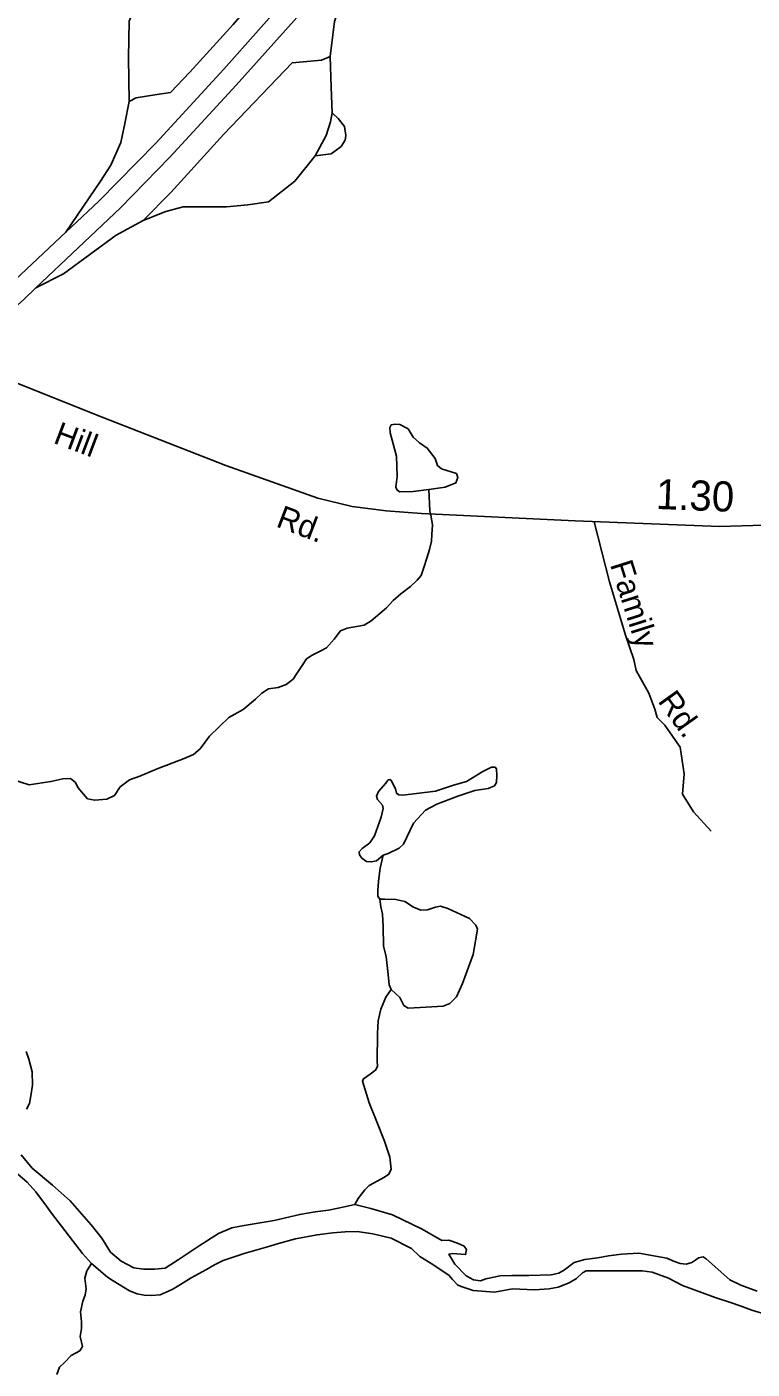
# Model space of a CAD drawing. Extents: x 2056842 to 2160602, y 826753 to 1016856.
# Drawn here: x 2105666 to 2108683, y 899934 to 905515 of the extents above; entities that cross this region are included whole.
import ezdxf

# ---------------------------------------------------------------- set-up
doc = ezdxf.new("R2010")
doc.units = 0
for name, color, linetype in [('Exist Hydrographic Creek Single Shore', 7, 'Continuous'), ('Exist Hydrographic Misc Water Feature', 7, 'Continuous'), ('Exist Hydrographic River Shore', 7, 'Continuous'), ('Exist Road Non-System Type 51', 7, 'Continuous'), ('Exist Road Non-System Type 51 Label', 7, 'Continuous'), ('Exist Road Primary Interstate Divided Center Attributed', 7, 'Continuous'), ('Exist Road Primary Interstate Ramp 1 Lane Attributed', 7, 'Continuous'), ('Exist Road Secondary Mileage Hundredths English Label', 7, 'Continuous'), ('Exist Road Secondary Type 51 Attributed', 7, 'Continuous'), ('Exist Road Secondary Type 51 Label', 7, 'Continuous')]:
    doc.layers.add(name, color=color, linetype=linetype)

msp = doc.modelspace()

# ---------------------------------------------------------------- linework, layer by layer
at = {"layer": 'Exist Hydrographic Creek Single Shore'}
msp.add_lwpolyline([(2105790.5, 899912.2), (2105802.3, 899942.1), (2105822.1, 899962.2), (2105850, 899990.3), (2105886.1, 900010.4), (2105898, 900028.4), (2105887.6, 900070.4), (2105894.1, 900102.5), (2105893, 900130.2), (2105888.7, 900171.9), (2105899.4, 900216.7), (2105909, 900241.3), (2105912.2, 900268), (2105907.9, 900311.7), (2105915.4, 900342.7), (2105934.6, 900373.7)], dxfattribs=at)
at = {"layer": 'Exist Hydrographic Misc Water Feature'}
for points in [[(2107337.8, 903591.7), (2107272.7, 903583.2), (2107217.2, 903582.1), (2107206.6, 903588.5), (2107201.2, 903601.3), (2107206.6, 903646.1), (2107203.4, 903729.4), (2107177.8, 903826.6), (2107175.6, 903849), (2107182, 903859.7), (2107198, 903862.9), (2107218.3, 903861.8), (2107252.5, 903843.7), (2107272.7, 903809.5), (2107299.4, 903784.9), (2107331.4, 903763.6), (2107364.5, 903719.8), (2107374.1, 903691), (2107391.2, 903677.1), (2107453.1, 903657.9), (2107458.4, 903640.8), (2107450.9, 903619.5), (2107406.1, 903601.3), (2107337.8, 903591.7)], [(2107337.8, 903591.7), (2107343, 903502.5), (2107347.1, 903484.5), (2107353.3, 903444.5), (2107351.2, 903404.5), (2107349.6, 903376.5), (2107341.6, 903342.5), (2107329.5, 903306.5), (2107317.8, 903266.5), (2107305.9, 903234.4), (2107290.1, 903214.4), (2107262, 903188.3), (2107222, 903158.3), (2107190.3, 903130.1), (2107162.4, 903100), (2107134.3, 903075.9), (2107098.6, 903045.9), (2107068.7, 903027.7), (2106998.5, 903015.5), (2106970.6, 903003.4), (2106944.8, 902969.3), (2106912.8, 902933.3), (2106888.8, 902921.2), (2106853.2, 902903.1), (2106829.2, 902887.1), (2106811.1, 902859), (2106789.4, 902826.9), (2106773.4, 902802.8), (2106745.3, 902780.8), (2106711.3, 902768.7), (2106671.5, 902762.5), (2106643.6, 902744.5), (2106617.5, 902720.4), (2106565.9, 902676.2), (2106505.8, 902644), (2106425.5, 902565.2), (2106387.1, 902512.9), (2106359.3, 902489.4), (2106320.9, 902473.4), (2106208.9, 902429.6), (2106136.3, 902399.7), (2106092.5, 902384.8), (2106054.9, 902354.7), (2106030.9, 902318.7), (2105999.1, 902304.5), (2105948.5, 902299.4), (2105918.6, 902305.8), (2105878.1, 902352.7), (2105868.5, 902373), (2105847.1, 902390.1), (2105816.2, 902389), (2105766, 902377.3), (2105676.4, 902363.4), (2105606, 902385.8)], [(2107147.9, 902071.5), (2107120.1, 902048), (2107099.9, 902042.7), (2107079.6, 902044.8), (2107059.3, 902058.7), (2107049.7, 902072.6), (2107048.6, 902085.4), (2107060.4, 902098.2), (2107092.4, 902122.7), (2107112.7, 902151.6), (2107140.4, 902229.5), (2107148.9, 902265.8), (2107145.7, 902278.6), (2107124.4, 902302.1), (2107121.2, 902316), (2107128.7, 902336.3), (2107159.6, 902370.5), (2107169.2, 902384.3), (2107176.7, 902385.4), (2107182, 902382.2), (2107199.1, 902347), (2107204.4, 902328.8), (2107214, 902322.4), (2107230, 902320.3), (2107287.7, 902327.7), (2107366.6, 902337.4), (2107440.3, 902361.9), (2107494.7, 902377.9), (2107563, 902418.3), (2107599.3, 902436.4), (2107614.2, 902436.4), (2107619.5, 902430), (2107620.6, 902402.3), (2107619.5, 902373.4), (2107611, 902359.6), (2107585.4, 902348.9), (2107529.9, 902339.3), (2107459.5, 902316.9), (2107372, 902283.8), (2107325, 902258.1), (2107274.9, 902203.7), (2107233.2, 902117.2), (2107215.1, 902100.1), (2107169.2, 902077.7), (2107147.9, 902071.5)], [(2107147.9, 902071.5), (2107136.1, 902016.6), (2107128.7, 901963.2), (2107125.5, 901922.7), (2107126.5, 901901.3), (2107134, 901888.5)], [(2107134, 901888.5), (2107138.3, 901856.3), (2107145.7, 901826.4), (2107147.9, 901774), (2107150, 901692.9), (2107160.7, 901650.2), (2107169.2, 901575.5), (2107173.5, 901531.7), (2107182, 901513.1)], [(2107182, 901513.1), (2107218.3, 901479.4), (2107234.3, 901446.3), (2107252.4, 901435.6), (2107327.1, 901438.8), (2107398.6, 901443.1), (2107425.3, 901453.7), (2107453.1, 901481.5), (2107478.7, 901538.1), (2107522.4, 901657.7), (2107540.6, 901763.4), (2107534.2, 901780.4), (2107507.5, 901808.2), (2107417.8, 901848.8), (2107386.9, 901858.4), (2107365.6, 901855.2), (2107332.5, 901843.4), (2107304.7, 901842.4), (2107274.9, 901855.2), (2107238.6, 901878.7), (2107201.2, 901886.2), (2107155.3, 901888.3), (2107134, 901888.5)], [(2107182, 901513.1), (2107159.6, 901480), (2107138.3, 901430.9), (2107127.6, 901382.6), (2107124.4, 901329.2), (2107124, 901214.2), (2107124.2, 901194.2), (2107118.3, 901178.2), (2107094.5, 901159.9), (2107066.8, 901141.8), (2107062.5, 901131.1), (2107067.8, 901114), (2107090.3, 901041.4), (2107119.1, 900969.9), (2107154.3, 900882.3), (2107176.7, 900815), (2107181, 900764.9), (2107172.4, 900744.6), (2107154.3, 900732.8), (2107089.8, 900698), (2107071.7, 900680), (2107044.4, 900643.4), (2107030.5, 900618.8)]]:
    msp.add_lwpolyline(points, dxfattribs=at)
at = {"layer": 'Exist Hydrographic River Shore'}
for points in [[(2105663.6, 901254.1), (2105674.2, 901223.1), (2105688.1, 901169.7), (2105690.3, 901115.3), (2105682.8, 901070.2), (2105677.4, 901039.1), (2105664.6, 901014.5)], [(2105642.2, 900824.5), (2105688.1, 900770), (2105773.5, 900699.5), (2105846.1, 900634.1), (2105934.3, 900534.5), (2105978.4, 900478.4), (2106014.6, 900420.6), (2106058.8, 900382.9), (2106111.7, 900355.5), (2106151.2, 900350.2), (2106197.1, 900350.2), (2106240.9, 900353.4), (2106295.3, 900388), (2106382.8, 900446.7), (2106463.9, 900497.9), (2106518.3, 900521.4), (2106562, 900530), (2106695.4, 900552.4), (2106801.1, 900577.2), (2106865.1, 900587.8), (2106920.6, 900595.3), (2106968.6, 900604.9), (2107030.5, 900618.8)], [(2105628.4, 900744.4), (2105666.8, 900711.3), (2105703, 900671.8), (2105748.1, 900611.9), (2105768.4, 900582), (2105897.3, 900415.3), (2105934.6, 900373.7)], [(2107030.5, 900618.8), (2107097.7, 900601.7), (2107187.4, 900575), (2107310, 900516.5), (2107392.3, 900468.8), (2107421, 900470.4), (2107457.3, 900457.6), (2107485.1, 900445.8), (2107494.7, 900430.9), (2107491.5, 900410.6), (2107437.1, 900414.9), (2107422.1, 900412.7), (2107446.4, 900370.9), (2107493.6, 900322), (2107524.6, 900306), (2107552.9, 900301.5), (2107575.8, 900310.2), (2107634.5, 900322), (2107683.6, 900324.1), (2107754, 900324.1), (2107846.8, 900326.3), (2107878.8, 900332.7), (2107902.3, 900346.5), (2107942.9, 900377.5), (2107986.6, 900390.3), (2108041, 900396.7), (2108085.8, 900405.3), (2108139.2, 900412.7), (2108211.8, 900415.9), (2108328.2, 900395.6), (2108360.4, 900381.9), (2108384.5, 900373.8), (2108408.4, 900370), (2108432.5, 900378.1), (2108448.5, 900388.2), (2108460.4, 900396.2), (2108480.2, 900400.4), (2108492.2, 900392.3), (2108590.6, 900306), (2108636.5, 900283.5), (2108704.7, 900257.9)], [(2105934.6, 900373.7), (2106001.2, 900316.7), (2106025.2, 900300.9), (2106092.5, 900259.4), (2106125.6, 900246.6), (2106154.4, 900242.3), (2106183.2, 900240.2), (2106220.6, 900243.4), (2106271, 900265.6), (2106305, 900285.8), (2106349.1, 900313.9), (2106412.9, 900348), (2106446.7, 900368.1), (2106482.8, 900386.3), (2106570.6, 900414.5), (2106666.6, 900442.6), (2106712.5, 900456.5), (2106784, 900475.7), (2106873.6, 900492.8), (2106938.7, 900501.4), (2106989.9, 900504.6), (2107040.1, 900506.7), (2107105.2, 900497.1), (2107182, 900478.9), (2107266.3, 900435.2), (2107301.5, 900403.1), (2107354.9, 900368.9), (2107422.8, 900323.2), (2107436.7, 900307.2), (2107457, 900285.3), (2107473, 900277.3), (2107493.1, 900271.4), (2107523.1, 900261.5), (2107611, 900253.8), (2107685.7, 900267.5), (2107777.5, 900263.3), (2107838.3, 900267.5), (2107876.7, 900275), (2107921.5, 900293.2), (2107952.5, 900311.3), (2107977, 900334.8), (2107993, 900342.3), (2108225.6, 900343.3), (2108267.2, 900336.9), (2108334.9, 900312), (2108394.2, 900281.4), (2108529, 900232.6), (2108598, 900209.9), (2108633.3, 900197.1), (2108682.3, 900178.9), (2108747.4, 900159.7)]]:
    msp.add_lwpolyline(points, dxfattribs=at)
at = {"layer": 'Exist Road Non-System Type 51'}
msp.add_lwpolyline([(2108026.7, 903457.7), (2108089.3, 903206.9), (2108155.8, 902986.3), (2108190.8, 902884.7), (2108201.3, 902839.2), (2108253.8, 902744.7), (2108278.3, 902678.2), (2108288.8, 902643.1), (2108320.3, 902611.6), (2108383.2, 902520.6), (2108400.7, 902408.6), (2108393.7, 902324.5), (2108439.2, 902251), (2108512.7, 902170.5)], dxfattribs=at)
at = {"layer": 'Exist Road Primary Interstate Divided Center Attributed'}
for points in [[(2107270.1, 906223.2), (2106829, 905727.7), (2106485.3, 905338.8), (2106202.8, 905031), (2105965.3, 904789.8), (2105828.7, 904661.1)], [(2105703.8, 904430.2), (2106055.2, 904762.8), (2106260.4, 904973.4), (2106537.5, 905272.2), (2106899.2, 905677.3), (2107068.4, 905870.1)], [(2105828.7, 904661.1), (2105594.6, 904440.5), (2105287.1, 904161)], [(2105373.3, 904129.5), (2105655.7, 904384.7), (2105703.8, 904430.2)]]:
    msp.add_lwpolyline(points, dxfattribs=at)
at = {"layer": 'Exist Road Primary Interstate Ramp 1 Lane Attributed'}
for points in [[(2106860.3, 905904.3), (2106723.3, 905755.2), (2106523.7, 905524.2), (2106344.6, 905327.1), (2106263.7, 905242.5), (2106199, 905232), (2106121.5, 905219.4), (2106091.7, 905205.2)], [(2106928.1, 905392.3), (2106946, 905536.9), (2106981.7, 905647.2), (2107068.4, 905870.1)], [(2106296.5, 905788.8), (2106239.9, 905758.9), (2106131.2, 905635.2), (2106092.4, 905538.3), (2106088.7, 905385.6), (2106091.7, 905205.2)], [(2106150.5, 904709.6), (2106265.2, 904825.9), (2106485.7, 905068.8), (2106770.2, 905365.4), (2106892.3, 905375.9), (2106928.1, 905392.3)], [(2106936.3, 905157.5), (2106932.6, 905264.1), (2106928.1, 905392.3)], [(2106091.7, 905205.2), (2106073.8, 905112.8), (2106057.4, 905033.8), (2106015.7, 904939.9), (2105972.5, 904872.8), (2105828.7, 904661.1)], [(2106864.8, 904978.6), (2106911, 905063.6), (2106928.8, 905120.2), (2106936.3, 905157.5)], [(2106990.3, 905044.4), (2106993.1, 905062.8), (2106986.9, 905100.9), (2106961.6, 905133.7), (2106936.3, 905157.5)], [(2106864.8, 904978.6), (2106931.8, 904987.6), (2106973.5, 905017.4), (2106990.3, 905044.4)], [(2106150.5, 904709.6), (2106244.4, 904746.9), (2106315.9, 904766.2), (2106496.1, 904766.2), (2106585.5, 904775.2), (2106671.1, 904787.9), (2106781.4, 904872.8), (2106864.8, 904978.6)], [(2105703.8, 904430.2), (2105818.4, 904487.5), (2106037.3, 904648.5), (2106150.5, 904709.6)]]:
    msp.add_lwpolyline(points, dxfattribs=at)
at = {"layer": 'Exist Road Secondary Type 51 Attributed'}
msp.add_lwpolyline([(2105373.3, 904129.5), (2105482.1, 904089.8), (2105979.7, 903892.1), (2106494.4, 903691.7), (2106877, 903555), (2107018.9, 903520.9), (2107160.9, 903502.9), (2107307.3, 903491.2), (2107946.8, 903460.6), (2108547.7, 903438.2), (2108916, 903449), (2109022, 903456.2), (2109158.5, 903484.9), (2109494.4, 903607.2), (2109917.5, 903728.5), (2110398.9, 903857.9), (2110663, 903906.5), (2110823.8, 903964.9), (2111285.5, 904186), (2111639.4, 904355), (2111809.1, 904411.6), (2111897.1, 904436.8), (2111958.1, 904439.3)], dxfattribs=at)

# ---------------------------------------------------------------- texts
at = {"layer": 'Exist Road Non-System Type 51 Label'}
for s, rotation, p in [('Family', 287.5611, (2108091.2, 903280)), ('Rd.', 305.5195, (2108288.2, 902711.6))]:
    msp.add_text(s, height=95, rotation=rotation, dxfattribs=at).set_placement(p)
at = {"layer": 'Exist Road Secondary Mileage Hundredths English Label'}
msp.add_text('1.30', height=125, rotation=357.8584, dxfattribs=at).set_placement((2108281.2, 903510.7))
at = {"layer": 'Exist Road Secondary Type 51 Label'}
for s, rotation, p in [('Hill', 339.3264, (2105772.1, 903786.1)), ('Rd.', 339.125, (2106698.5, 903438.9))]:
    msp.add_text(s, height=95, rotation=rotation, dxfattribs=at).set_placement(p)

doc.saveas('drawing.dxf')
